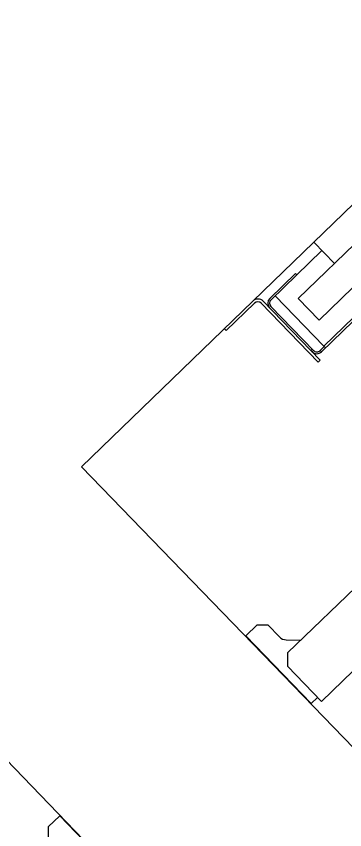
# Model space of a CAD drawing. Extents: x 468143 to 491361, y 1438528 to 1468730.
# Drawn here: x 490347.345 to 490348.49, y 1467637.984 to 1467640.82 of the extents above; entities that cross this region are included whole.
import ezdxf

# ---------------------------------------------------------------- set-up
doc = ezdxf.new("R2010")
doc.units = 0
doc.layers.add('Xreference_dp', color=7, linetype='Continuous')

msp = doc.modelspace()

# ---------------------------------------------------------------- linework, layer by layer
at = {"layer": 'Xreference_dp'}
for p, q in [((490349.5575, 1467641.1708), (490347.5718, 1467639.2491)), ((490349.5575, 1467641.1708), (490347.5718, 1467639.2491)), ((490348.3275, 1467639.8355), (490349.6299, 1467641.096)), ((490348.3275, 1467639.8355), (490349.6299, 1467641.096)), ((490349.7023, 1467641.0211), (490348.4, 1467639.7607)), ((490349.7023, 1467641.0211), (490348.4, 1467639.7607)), ((490348.454, 1467639.9579), (490348.3816, 1467640.0328)), ((490348.454, 1467639.9579), (490348.3816, 1467640.0328)), ((490348.4101, 1467640.0033), (490348.2326, 1467639.8315)), ((490348.4101, 1467640.0033), (490348.2326, 1467639.8315)), ((490348.3176, 1467639.9229), (490348.228, 1467639.8362)), ((490348.3176, 1467639.9229), (490348.228, 1467639.8362)), ((490348.3176, 1467639.9229), (490348.3222, 1467639.9182)), ((490348.3176, 1467639.9229), (490348.3222, 1467639.9182)), ((490348.4043, 1467639.6211), (490348.2058, 1467639.8262)), ((490348.4043, 1467639.6211), (490348.2058, 1467639.8262)), ((490348.4167, 1467639.6696), (490348.2467, 1467639.8452)), ((490348.4167, 1467639.6696), (490348.2467, 1467639.8452)), ((490348.4, 1467639.7607), (490348.3275, 1467639.8355)), ((490348.4, 1467639.7607), (490348.3275, 1467639.8355)), ((490348.5801, 1467639.8277), (490348.4167, 1467639.6696)), ((490348.5801, 1467639.8277), (490348.4167, 1467639.6696)), ((490348.0765, 1467639.7239), (490348.1755, 1467639.8197)), ((490348.0765, 1467639.7239), (490348.1755, 1467639.8197)), ((490348.1987, 1467639.8193), (490348.3972, 1467639.6142)), ((490348.1987, 1467639.8193), (490348.3972, 1467639.6142)), ((490348.3805, 1467639.6551), (490348.2322, 1467639.8083)), ((490348.3805, 1467639.6551), (490348.2322, 1467639.8083)), ((490348.4083, 1467639.65), (490348.5858, 1467639.8218)), ((490348.4083, 1467639.65), (490348.5858, 1467639.8218)), ((490348.0765, 1467639.7239), (490348.0697, 1467639.7309)), ((490348.0765, 1467639.7239), (490348.0697, 1467639.7309)), ((490348.3718, 1467639.6546), (490348.3766, 1467639.6592)), ((490348.3718, 1467639.6546), (490348.3766, 1467639.6592)), ((490348.3805, 1467639.6551), (490348.3758, 1467639.6505)), ((490348.3805, 1467639.6551), (490348.3758, 1467639.6505)), ((490348.4037, 1467639.6547), (490348.4178, 1467639.6684)), ((490348.4037, 1467639.6547), (490348.4178, 1467639.6684)), ((490348.4037, 1467639.6547), (490348.4083, 1467639.65)), ((490348.4037, 1467639.6547), (490348.4083, 1467639.65)), ((490348.4224, 1467639.6637), (490348.4167, 1467639.6696)), ((490348.4224, 1467639.6637), (490348.4167, 1467639.6696)), ((490348.3972, 1467639.6142), (490348.4043, 1467639.6211)), ((490348.3972, 1467639.6142), (490348.4043, 1467639.6211)), ((490347.5718, 1467639.2491), (490349.2886, 1467637.4751)), ((490347.5718, 1467639.2491), (490349.2886, 1467637.4751)), ((490348.2905, 1467638.6004), (490348.8067, 1467639.1)), ((490348.2905, 1467638.6004), (490348.8067, 1467639.1)), ((490348.4083, 1467638.4314), (490348.8942, 1467638.9016)), ((490348.4083, 1467638.4314), (490348.8942, 1467638.9016)), ((490348.1846, 1467638.6988), (490348.1445, 1467638.66)), ((490348.1846, 1467638.6988), (490348.1445, 1467638.66)), ((490348.1846, 1467638.6988), (490348.2217, 1467638.6982)), ((490348.1846, 1467638.6988), (490348.2217, 1467638.6982)), ((490348.2217, 1467638.6982), (490348.2624, 1467638.6561)), ((490348.2217, 1467638.6982), (490348.2624, 1467638.6561)), ((490348.3726, 1467638.4243), (490348.1445, 1467638.66)), ((490348.3726, 1467638.4243), (490348.1445, 1467638.66)), ((490348.2855, 1467638.6461), (490348.3368, 1467638.6453)), ((490348.2855, 1467638.6461), (490348.3368, 1467638.6453)), ((490346.9261, 1467638.6242), (490348.6429, 1467636.8503)), ((490346.9261, 1467638.6242), (490348.6429, 1467636.8503)), ((490348.2905, 1467638.6004), (490348.2897, 1467638.554)), ((490348.2905, 1467638.6004), (490348.2897, 1467638.554)), ((490348.2897, 1467638.554), (490348.4083, 1467638.4314)), ((490348.2897, 1467638.554), (490348.4083, 1467638.4314)), ((490348.3946, 1467638.4455), (490348.3726, 1467638.4243)), ((490348.3946, 1467638.4455), (490348.3726, 1467638.4243)), ((490347.4561, 1467637.9938), (490347.4961, 1467638.0326)), ((490347.4561, 1467637.9938), (490347.4961, 1467638.0326)), ((490347.7243, 1467637.7968), (490347.4961, 1467638.0326)), ((490347.7243, 1467637.7968), (490347.4961, 1467638.0326)), ((490347.4561, 1467637.9938), (490347.4555, 1467637.9567)), ((490347.4561, 1467637.9938), (490347.4555, 1467637.9567))]:
    msp.add_line(p, q, dxfattribs=at)
for centre, radius, start, end in [((490348.1869, 1467639.8079), 0.0262, 44.063, 134.063), ((490348.1869, 1467639.8079), 0.0262, 44.063, 134.063), ((490348.1869, 1467639.8079), 0.0164, 44.063, 134.063), ((490348.1869, 1467639.8079), 0.0164, 44.063, 134.063), ((490348.244, 1467639.8197), 0.023, 134.063, 224.063), ((490348.244, 1467639.8197), 0.023, 134.063, 224.063), ((490348.244, 1467639.8197), 0.0164, 134.063, 224.063), ((490348.244, 1467639.8197), 0.0164, 134.063, 224.063), ((490348.3923, 1467639.6665), 0.0164, 224.063, 314.063), ((490348.3923, 1467639.6665), 0.0164, 224.063, 314.063), ((490348.3923, 1467639.6665), 0.023, 224.063, 314.063), ((490348.3923, 1467639.6665), 0.023, 224.063, 314.063), ((490348.286, 1467638.6789), 0.0328, 224.063, 269.063), ((490348.286, 1467638.6789), 0.0328, 224.063, 269.063)]:
    msp.add_arc(centre, radius, start, end, dxfattribs=at)

doc.saveas('drawing.dxf')
